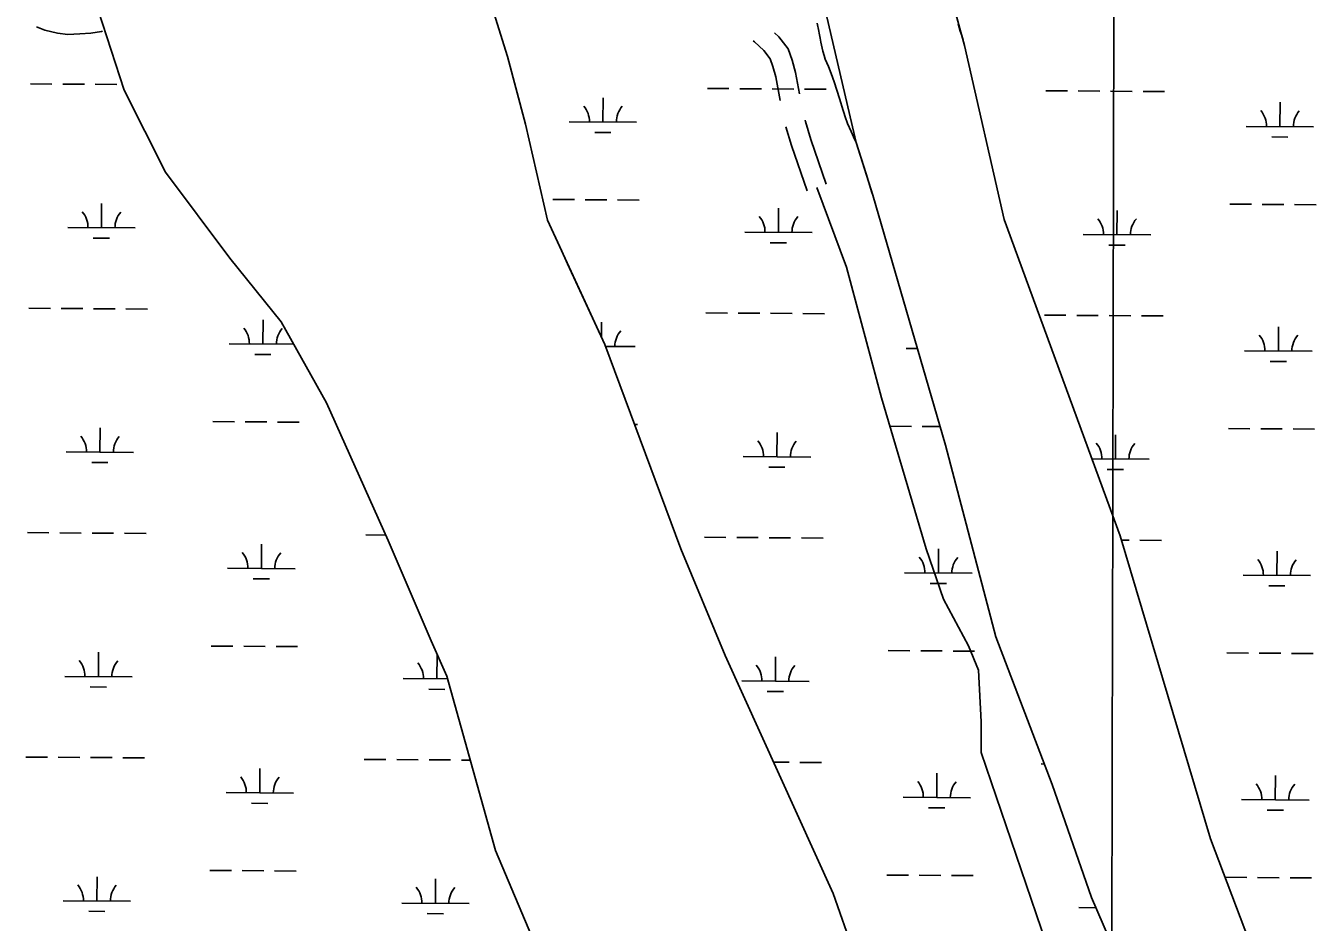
# Model space of a CAD drawing. Extents: x 3172231 to 3210228, y 940198 to 965780.
# Drawn here: x 3200984 to 3202897, y 955300 to 956629 of the extents above; entities that cross this region are included whole.
import ezdxf

# ---------------------------------------------------------------- set-up
doc = ezdxf.new("R2010")
doc.units = 0
for name, color, linetype in [('V-GRID-MAJR', 7, 'Continuous'), ('V-ROAD-CNTR', 7, 'Continuous'), ('V-SITE-VEGE', 7, 'Continuous'), ('V-TOPO-SHOR', 7, 'Continuous'), ('V-WETL-SWMP', 7, 'Continuous')]:
    doc.layers.add(name, color=color, linetype=linetype)

msp = doc.modelspace()

# ---------------------------------------------------------------- linework, layer by layer
at = {"layer": 'V-GRID-MAJR'}
msp.add_spline([(3202573.298, 945665.343), (3202586.522, 951726.618), (3202599.75, 957789.841), (3202612.979, 963853.114), (3202612.983, 963855.01)], degree=3, dxfattribs=at)
at = {"layer": 'V-ROAD-CNTR'}
for points in [[(3201097.7, 956620.555), (3201096.303, 956620.295), (3201080.36, 956617.752), (3201064.092, 956616.532), (3201046.107, 956615.826), (3201030.865, 956617.949), (3201012.374, 956622.003), (3200999.656, 956627.31)], [(3202102.608, 956518.105), (3202096.118, 956552.83), (3202091.794, 956568.494), (3202087.618, 956579.661), (3202078.261, 956591.834), (3202064.416, 956604.703), (3202062.702, 956606.152)], [(3202131.268, 956528.053), (3202125.374, 956559.59), (3202120.358, 956577.758), (3202114.142, 956594.379), (3202100.521, 956612.102), (3202093.951, 956618.209)], [(3202142.546, 956384.138), (3202119.207, 956451.148), (3202110.913, 956478.981)], [(3202170.876, 956394.006), (3202147.763, 956460.37), (3202139.894, 956486.773), (3202139.432, 956488.898)], [(3202156.711, 956389.072), (3202200.95, 956271.048), (3202252.729, 956077.283), (3202319.066, 955853.289), (3202344.75, 955778.914), (3202381.835, 955709.742), (3202396.796, 955673.669), (3202400.746, 955596.808), (3202400.28, 955551.375), (3202481.864, 955312.117), (3202558.019, 955088.787)]]:
    msp.add_lwpolyline(points, dxfattribs=at)
at = {"layer": 'V-SITE-VEGE'}
for p, q in [((3201603.458, 956885.268), (3201698.313, 956583.155)), ((3201129.782, 956533.194), (3201070.851, 956715.405)), ((3202160.065, 956620.646), (3202157.319, 956632.756)), ((3202366.563, 956631.691), (3202367.813, 956626.409)), ((3202367.813, 956626.409), (3202369.445, 956620.482)), ((3202160.559, 956617.555), (3202160.065, 956620.646)), ((3202161.923, 956610.344), (3202160.559, 956617.555)), ((3202162.783, 956604.421), (3202161.923, 956610.344)), ((3202369.445, 956620.482), (3202371.716, 956614.164)), ((3202371.716, 956614.164), (3202373.725, 956607.332)), ((3202373.725, 956607.332), (3202375.663, 956599.361)), ((3202165.648, 956591.157), (3202162.783, 956604.421)), ((3202167.535, 956584.841), (3202165.648, 956591.157)), ((3202375.663, 956599.361), (3202434.825, 956341.514)), ((3201698.313, 956583.155), (3201725.009, 956482.735)), ((3202169.427, 956579.426), (3202167.535, 956584.841)), ((3202171.7, 956573.751), (3202169.427, 956579.426)), ((3202174.107, 956568.334), (3202171.7, 956573.751)), ((3202178.151, 956557.758), (3202174.107, 956568.334)), ((3202182.311, 956545.769), (3202178.151, 956557.758)), ((3201191.353, 956411.606), (3201129.782, 956533.194)), ((3202190.626, 956520.89), (3202182.311, 956545.769)), ((3202196.035, 956503.232), (3202190.626, 956520.89)), ((3202200.065, 956490.858), (3202196.035, 956503.232)), ((3201725.009, 956482.735), (3201757.711, 956340.305)), ((3202201.581, 956486.86), (3202200.065, 956490.858)), ((3202202.459, 956483.895), (3202201.581, 956486.86)), ((3202207.651, 956472.026), (3202202.459, 956483.895)), ((3202211.327, 956464.285), (3202207.651, 956472.026)), ((3202215.058, 956455.45), (3202211.327, 956464.285)), ((3202239.884, 956377.495), (3202215.058, 956455.45)), ((3201286.323, 956284.405), (3201191.353, 956411.606)), ((3202347.605, 956006.903), (3202239.884, 956377.495)), ((3201757.711, 956340.305), (3201842.286, 956156.409)), ((3202434.825, 956341.514), (3202606.568, 955872.647)), ((3201362.804, 956189.953), (3201286.323, 956284.405)), ((3201429.824, 956069.891), (3201362.804, 956189.953)), ((3201842.286, 956156.409), (3201955.016, 955853.428)), ((3201521.29, 955865.747), (3201429.824, 956069.891)), ((3202422.339, 955722.774), (3202347.605, 956006.903)), ((3201585.057, 955716.937), (3201521.29, 955865.747)), ((3202606.568, 955872.647), (3202740.319, 955423.41)), ((3201955.016, 955853.428), (3202021.064, 955695.279)), ((3201608.113, 955664.738), (3201585.057, 955716.937)), ((3202505.958, 955503.898), (3202422.339, 955722.774)), ((3202021.064, 955695.279), (3202180.961, 955342.305)), ((3201680.645, 955406.272), (3201608.113, 955664.738)), ((3202564.185, 955336.462), (3202505.958, 955503.898)), ((3202740.319, 955423.41), (3202875.323, 955067.451)), ((3202323.547, 953882.41), (3201680.645, 955406.272)), ((3202180.961, 955342.305), (3202279.056, 955065.831)), ((3202603.371, 955246.085), (3202564.185, 955336.462))]:
    msp.add_line(p, q, dxfattribs=at)
at = {"layer": 'V-TOPO-SHOR'}
for p, q in [((3201603.458, 956885.268), (3201698.313, 956583.155)), ((3201129.782, 956533.194), (3201070.851, 956715.405)), ((3202160.065, 956620.646), (3202157.319, 956632.756)), ((3202366.563, 956631.691), (3202367.813, 956626.409)), ((3202367.813, 956626.409), (3202369.445, 956620.482)), ((3202160.559, 956617.555), (3202160.065, 956620.646)), ((3202161.923, 956610.344), (3202160.559, 956617.555)), ((3202162.783, 956604.421), (3202161.923, 956610.344)), ((3202369.445, 956620.482), (3202371.716, 956614.164)), ((3202371.716, 956614.164), (3202373.725, 956607.332)), ((3202373.725, 956607.332), (3202375.663, 956599.361)), ((3202165.648, 956591.157), (3202162.783, 956604.421)), ((3202167.535, 956584.841), (3202165.648, 956591.157)), ((3202375.663, 956599.361), (3202434.825, 956341.514)), ((3201698.313, 956583.155), (3201725.009, 956482.735)), ((3202169.427, 956579.426), (3202167.535, 956584.841)), ((3202171.7, 956573.751), (3202169.427, 956579.426)), ((3202174.107, 956568.334), (3202171.7, 956573.751)), ((3202178.151, 956557.758), (3202174.107, 956568.334)), ((3202182.311, 956545.769), (3202178.151, 956557.758)), ((3201191.353, 956411.606), (3201129.782, 956533.194)), ((3202190.626, 956520.89), (3202182.311, 956545.769)), ((3202196.035, 956503.232), (3202190.626, 956520.89)), ((3202200.065, 956490.858), (3202196.035, 956503.232)), ((3201725.009, 956482.735), (3201757.711, 956340.305)), ((3202201.581, 956486.86), (3202200.065, 956490.858)), ((3202202.459, 956483.895), (3202201.581, 956486.86)), ((3202207.651, 956472.026), (3202202.459, 956483.895)), ((3202211.327, 956464.285), (3202207.651, 956472.026)), ((3202215.058, 956455.45), (3202211.327, 956464.285)), ((3202229.853, 956408.992), (3202215.058, 956455.45)), ((3201286.323, 956284.405), (3201191.353, 956411.606)), ((3202347.605, 956006.903), (3202239.884, 956377.495)), ((3201757.711, 956340.305), (3201778.653, 956294.77)), ((3202434.825, 956341.514), (3202606.568, 955872.647)), ((3201362.804, 956189.953), (3201286.323, 956284.405)), ((3201429.824, 956069.891), (3201362.804, 956189.953)), ((3201842.286, 956156.409), (3201955.016, 955853.428)), ((3201521.29, 955865.747), (3201429.824, 956069.891)), ((3202422.339, 955722.774), (3202347.605, 956006.903)), ((3201585.057, 955716.937), (3201521.29, 955865.747)), ((3202606.568, 955872.647), (3202740.319, 955423.41)), ((3201955.016, 955853.428), (3202021.064, 955695.279)), ((3201608.113, 955664.738), (3201585.057, 955716.937)), ((3202505.958, 955503.898), (3202422.339, 955722.774)), ((3202021.064, 955695.279), (3202180.961, 955342.305)), ((3201680.645, 955406.272), (3201608.113, 955664.738)), ((3202564.185, 955336.462), (3202505.958, 955503.898)), ((3202740.319, 955423.41), (3202875.323, 955067.451)), ((3202323.547, 953882.41), (3201680.645, 955406.272)), ((3202180.961, 955342.305), (3202279.056, 955065.831)), ((3202603.371, 955246.085), (3202564.185, 955336.462))]:
    msp.add_line(p, q, dxfattribs=at)
for points in [[(3202239.884, 956377.495), (3202238.608, 956381.502), (3202229.853, 956408.992)], [(3201778.653, 956294.77), (3201787.359, 956275.841), (3201842.286, 956156.409)]]:
    msp.add_lwpolyline(points, dxfattribs=at)
at = {"layer": 'V-WETL-SWMP'}
for p, q in [((3201698.313, 956583.155), (3201603.458, 956885.268)), ((3202375.662, 956599.361), (3202322.099, 956797.642)), ((3202146.171, 956751.119), (3202215.059, 956455.449)), ((3201070.854, 956715.404), (3201129.783, 956533.194)), ((3202434.826, 956341.514), (3202375.662, 956599.361)), ((3201725.009, 956482.735), (3201698.313, 956583.155)), ((3200990.797, 956542.621), (3201022.796, 956542.403)), ((3201038.795, 956542.294), (3201070.795, 956542.076)), ((3201086.794, 956541.967), (3201118.794, 956541.749)), ((3201129.783, 956533.194), (3201191.354, 956411.606)), ((3201994.589, 956535.788), (3202026.589, 956535.57)), ((3202042.588, 956535.461), (3202074.587, 956535.243)), ((3202090.587, 956535.134), (3202122.586, 956534.916)), ((3202138.586, 956534.807), (3202170.585, 956534.59)), ((3202496.486, 956532.371), (3202528.485, 956532.153)), ((3202544.485, 956532.044), (3202576.484, 956531.827)), ((3202592.483, 956531.718), (3202624.483, 956531.5)), ((3202640.482, 956531.391), (3202672.482, 956531.173)), ((3201839.656, 956486.099), (3201839.901, 956522.098)), ((3202843.448, 956479.266), (3202843.693, 956515.265)), ((3201757.71, 956340.305), (3201725.009, 956482.735)), ((3201789.657, 956486.439), (3201889.654, 956485.759)), ((3202793.449, 956479.606), (3202893.447, 956478.926)), ((3201827.551, 956470.75), (3201851.55, 956470.587)), ((3202215.059, 956455.449), (3202239.884, 956377.492)), ((3202831.344, 956463.917), (3202855.343, 956463.754)), ((3201191.354, 956411.606), (3201286.324, 956284.406)), ((3202239.884, 956377.492), (3202347.605, 956006.903)), ((3201096.191, 956329.294), (3201096.436, 956365.293)), ((3201765.463, 956371.169), (3201797.463, 956370.952)), ((3201813.462, 956370.843), (3201845.462, 956370.625)), ((3201861.461, 956370.516), (3201893.461, 956370.298)), ((3202099.984, 956322.461), (3202100.229, 956358.46)), ((3202769.256, 956364.337), (3202801.255, 956364.119)), ((3202817.255, 956364.01), (3202849.254, 956363.792)), ((3202865.254, 956363.683), (3202897.253, 956363.465)), ((3201842.285, 956156.409), (3201757.71, 956340.305)), ((3202606.569, 955872.647), (3202434.826, 956341.514)), ((3202601.88, 956319.045), (3202602.125, 956355.044)), ((3201046.192, 956329.635), (3201146.19, 956328.954)), ((3202049.985, 956322.802), (3202149.983, 956322.121)), ((3202551.881, 956319.385), (3202651.879, 956318.704)), ((3201084.086, 956313.945), (3201108.086, 956313.782)), ((3202087.879, 956307.112), (3202111.878, 956306.949)), ((3202589.775, 956303.696), (3202613.775, 956303.532)), ((3201286.324, 956284.406), (3201362.804, 956189.952)), ((3200988.532, 956209.953), (3201020.531, 956209.735)), ((3201036.531, 956209.627), (3201068.53, 956209.409)), ((3201084.53, 956209.3), (3201116.529, 956209.082)), ((3201132.529, 956208.973), (3201164.528, 956208.755)), ((3201335.495, 956156.848), (3201335.74, 956192.847)), ((3201362.804, 956189.952), (3201429.825, 956069.891)), ((3201837.482, 956166.852), (3201837.636, 956189.431)), ((3201992.325, 956203.12), (3202024.324, 956202.903)), ((3202040.324, 956202.794), (3202072.323, 956202.576)), ((3202088.323, 956202.467), (3202120.322, 956202.249)), ((3202136.321, 956202.14), (3202168.321, 956201.922)), ((3202494.221, 956199.704), (3202526.22, 956199.486)), ((3202542.22, 956199.377), (3202574.219, 956199.159)), ((3202590.219, 956199.05), (3202622.218, 956198.833)), ((3202638.218, 956198.724), (3202670.217, 956198.506)), ((3202841.184, 956146.599), (3202841.429, 956182.598)), ((3201285.496, 956157.189), (3201381.458, 956156.535)), ((3201955.015, 955853.428), (3201842.285, 956156.409)), ((3201843.408, 956153.391), (3201887.39, 956153.091)), ((3202289.289, 956150.356), (3202305.94, 956150.242)), ((3202791.185, 956146.939), (3202891.183, 956146.259)), ((3201323.39, 956141.499), (3201347.389, 956141.336)), ((3201849.164, 956137.92), (3201849.286, 956137.919)), ((3202829.079, 956131.25), (3202853.078, 956131.087)), ((3201429.825, 956069.891), (3201521.293, 955865.747)), ((3201093.926, 955996.627), (3201094.171, 956032.626)), ((3201261.303, 956041.919), (3201293.302, 956041.701)), ((3201309.301, 956041.592), (3201341.301, 956041.374)), ((3201357.3, 956041.265), (3201389.3, 956041.047)), ((3201886.467, 956037.663), (3201891.196, 956037.631)), ((3202265.095, 956035.086), (3202297.095, 956034.868)), ((3202313.094, 956034.759), (3202339.56, 956034.579)), ((3202097.719, 955989.794), (3202097.964, 956025.793)), ((3202599.616, 955986.377), (3202599.861, 956022.377)), ((3202766.992, 956031.669), (3202798.991, 956031.451)), ((3202814.991, 956031.342), (3202846.99, 956031.125)), ((3202862.989, 956031.016), (3202894.989, 956030.798)), ((3201043.928, 955996.967), (3201143.925, 955996.287)), ((3202347.605, 956006.903), (3202422.339, 955722.773)), ((3201081.822, 955981.278), (3201105.821, 955981.115)), ((3202047.72, 955990.134), (3202147.718, 955989.454)), ((3202564.823, 955986.614), (3202649.614, 955986.037)), ((3202085.614, 955974.445), (3202109.614, 955974.282)), ((3202587.511, 955971.029), (3202611.51, 955970.865)), ((3200986.268, 955877.286), (3201018.267, 955877.068)), ((3201034.266, 955876.959), (3201066.266, 955876.741)), ((3201082.265, 955876.633), (3201114.265, 955876.415)), ((3201130.264, 955876.306), (3201162.263, 955876.088)), ((3201333.23, 955824.181), (3201333.475, 955860.18)), ((3201488.164, 955873.87), (3201517.744, 955873.668)), ((3201521.293, 955865.747), (3201585.057, 955716.94)), ((3201990.06, 955870.453), (3202022.06, 955870.235)), ((3202038.059, 955870.126), (3202070.058, 955869.908)), ((3202086.058, 955869.8), (3202118.057, 955869.582)), ((3202134.057, 955869.473), (3202166.056, 955869.255)), ((3202740.32, 955423.409), (3202606.569, 955872.647)), ((3202608.476, 955866.243), (3202619.954, 955866.165)), ((3202635.953, 955866.056), (3202667.953, 955865.839)), ((3202021.064, 955695.28), (3201955.015, 955853.428)), ((3202337.023, 955817.348), (3202337.268, 955853.347)), ((3202838.919, 955813.932), (3202839.164, 955849.931)), ((3201283.231, 955824.521), (3201383.229, 955823.841)), ((3201321.125, 955808.832), (3201345.125, 955808.669)), ((3202287.024, 955817.688), (3202387.022, 955817.008)), ((3202788.92, 955814.272), (3202888.918, 955813.591)), ((3202324.918, 955801.999), (3202348.918, 955801.836)), ((3202826.814, 955798.583), (3202850.814, 955798.419)), ((3201259.038, 955709.251), (3201291.037, 955709.034)), ((3201307.037, 955708.925), (3201339.036, 955708.707)), ((3201355.036, 955708.598), (3201387.035, 955708.38)), ((3201585.057, 955716.94), (3201608.113, 955664.737)), ((3202422.339, 955722.773), (3202505.958, 955503.899)), ((3201091.662, 955663.96), (3201091.907, 955699.959)), ((3201593.558, 955660.543), (3201593.803, 955696.542)), ((3202180.961, 955342.305), (3202021.064, 955695.28)), ((3202095.455, 955657.127), (3202095.7, 955693.126)), ((3202262.831, 955702.418), (3202294.83, 955702.201)), ((3202310.83, 955702.092), (3202342.829, 955701.874)), ((3202358.829, 955701.765), (3202390.828, 955701.547)), ((3202764.727, 955699.002), (3202796.726, 955698.784)), ((3202812.726, 955698.675), (3202844.725, 955698.457)), ((3202860.725, 955698.348), (3202892.724, 955698.131)), ((3201041.663, 955664.3), (3201141.661, 955663.619)), ((3201543.559, 955660.884), (3201609.32, 955660.436)), ((3201608.113, 955664.737), (3201680.646, 955406.272)), ((3202045.456, 955657.467), (3202145.453, 955656.786)), ((3201079.557, 955648.611), (3201103.557, 955648.447)), ((3201581.454, 955645.194), (3201605.453, 955645.031)), ((3202083.35, 955641.778), (3202107.349, 955641.614)), ((3200984.003, 955544.619), (3201016.002, 955544.401)), ((3201032.002, 955544.292), (3201064.001, 955544.074)), ((3201080.001, 955543.965), (3201112, 955543.747)), ((3201128, 955543.639), (3201159.999, 955543.421)), ((3201485.899, 955541.202), (3201517.899, 955540.984)), ((3201533.898, 955540.875), (3201565.898, 955540.658)), ((3201581.897, 955540.549), (3201613.896, 955540.331)), ((3201629.896, 955540.222), (3201643.081, 955540.132)), ((3202092.732, 955537.071), (3202115.793, 955536.914)), ((3202131.792, 955536.806), (3202163.792, 955536.588)), ((3201330.966, 955491.514), (3201331.211, 955527.513)), ((3202334.758, 955484.681), (3202335.003, 955520.68)), ((3202489.692, 955534.369), (3202494.329, 955534.338)), ((3202836.655, 955481.264), (3202836.9, 955517.263)), ((3202505.958, 955503.899), (3202564.186, 955336.462)), ((3201280.967, 955491.854), (3201380.964, 955491.173)), ((3202284.76, 955485.021), (3202384.757, 955484.34)), ((3202786.656, 955481.605), (3202886.654, 955480.924)), ((3201318.861, 955476.165), (3201342.86, 955476.001)), ((3202322.654, 955469.332), (3202346.653, 955469.168)), ((3202824.55, 955465.915), (3202848.549, 955465.752)), ((3202875.325, 955067.451), (3202740.32, 955423.409)), ((3201680.646, 955406.272), (3202323.548, 953882.41)), ((3201089.397, 955331.292), (3201089.642, 955367.292)), ((3201256.774, 955376.584), (3201288.773, 955376.366)), ((3201304.772, 955376.257), (3201336.772, 955376.04)), ((3201352.771, 955375.931), (3201384.771, 955375.713)), ((3201591.294, 955327.876), (3201591.539, 955363.875)), ((3202260.566, 955369.751), (3202292.566, 955369.533)), ((3202308.565, 955369.424), (3202340.564, 955369.207)), ((3202356.564, 955369.098), (3202388.563, 955368.88)), ((3202762.463, 955366.335), (3202794.462, 955366.117)), ((3202810.462, 955366.008), (3202842.461, 955365.79)), ((3202858.46, 955365.681), (3202890.46, 955365.463)), ((3201039.399, 955331.633), (3201139.396, 955330.952)), ((3201541.295, 955328.216), (3201641.293, 955327.536)), ((3202279.056, 955065.83), (3202180.961, 955342.305)), ((3202564.186, 955336.462), (3202603.372, 955246.085)), ((3201077.293, 955315.943), (3201101.292, 955315.78)), ((3201579.189, 955312.527), (3201603.188, 955312.364)), ((3202545.088, 955321.383), (3202570.8, 955321.208))]:
    msp.add_line(p, q, dxfattribs=at)
for centre, start, end in [((3201784.417, 956486.95), 358.838165, 40.381824), ((3201894.9, 956486.198), 138.838162, 180.381821), ((3202788.21, 956480.117), 358.838165, 40.381824), ((3202898.693, 956479.365), 138.838162, 180.381821), ((3201040.953, 956330.145), 358.838165, 40.381824), ((3201151.436, 956329.393), 138.838162, 180.381821), ((3202044.745, 956323.312), 358.838165, 40.381824), ((3202155.229, 956322.56), 138.838162, 180.381821), ((3202546.642, 956319.896), 358.838165, 40.381824), ((3202657.125, 956319.144), 138.838162, 180.381821), ((3201280.256, 956157.699), 358.838165, 40.381824), ((3201390.74, 956156.947), 138.838162, 180.381821), ((3201892.636, 956153.531), 138.838162, 180.381821), ((3202785.945, 956147.45), 358.838165, 40.381824), ((3202896.429, 956146.698), 138.838162, 180.381821), ((3201038.688, 955997.478), 358.838165, 40.381824), ((3201149.171, 955996.726), 138.838162, 180.381821), ((3202042.481, 955990.645), 358.838165, 40.381824), ((3202152.964, 955989.893), 138.838162, 180.381821), ((3202544.377, 955987.228), 358.838165, 40.381824), ((3202654.86, 955986.476), 138.838162, 180.381821), ((3201277.992, 955825.032), 358.838165, 40.381824), ((3201388.475, 955824.28), 138.838162, 180.381821), ((3202281.784, 955818.199), 358.838165, 40.381824), ((3202392.268, 955817.447), 138.838162, 180.381821), ((3202783.681, 955814.782), 358.838165, 40.381824), ((3202894.164, 955814.03), 138.838162, 180.381821), ((3201036.423, 955664.81), 358.838165, 40.381824), ((3201146.907, 955664.058), 138.838162, 180.381821), ((3201538.32, 955661.394), 358.838165, 40.381824), ((3202040.216, 955657.978), 358.838165, 40.381824), ((3202150.7, 955657.225), 138.838162, 180.381821), ((3201275.727, 955492.365), 358.838165, 40.381824), ((3201386.211, 955491.612), 138.838162, 180.381821), ((3202279.52, 955485.532), 358.838165, 40.381824), ((3202390.003, 955484.78), 138.838162, 180.381821), ((3202781.416, 955482.115), 358.838165, 40.381824), ((3202891.9, 955481.363), 138.838162, 180.381821), ((3201034.159, 955332.143), 358.838165, 40.381824), ((3201144.642, 955331.391), 138.838162, 180.381821), ((3201536.055, 955328.727), 358.838165, 40.381824), ((3201646.539, 955327.975), 138.838162, 180.381821)]:
    msp.add_arc(centre, 35.246, start, end, dxfattribs=at)

doc.saveas('drawing.dxf')
